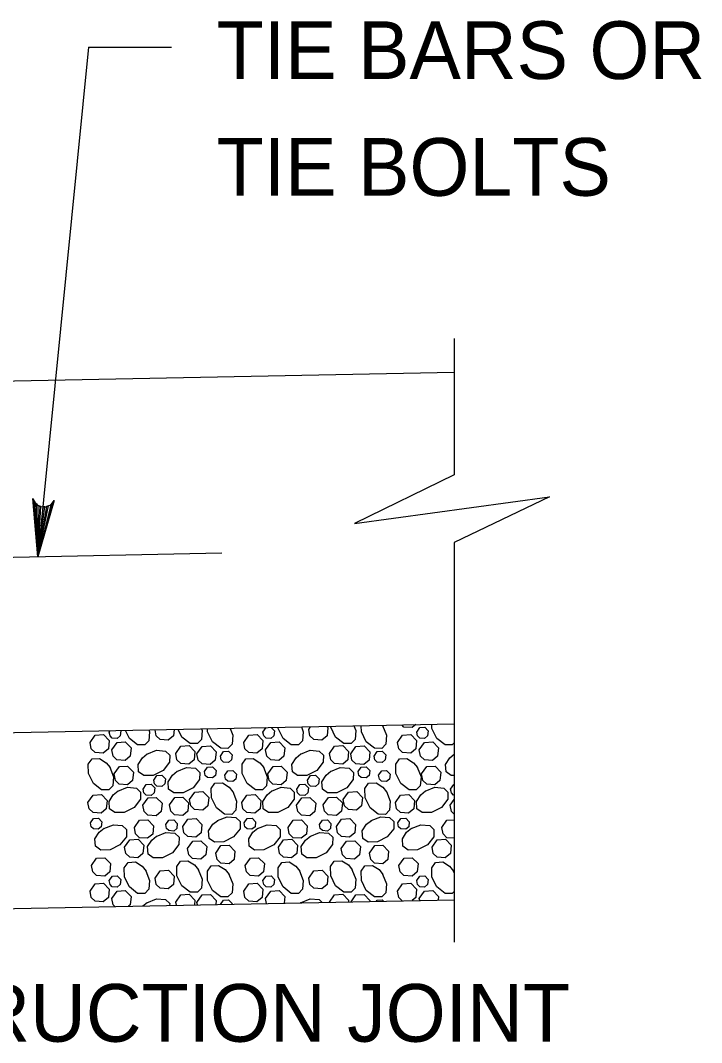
# Model space of a CAD drawing. Extents: x 636530 to 644067, y 294168 to 299122.
# Drawn here: x 639748.7 to 639784.2, y 298217.5 to 298270.6 of the extents above; entities that cross this region are included whole.
import ezdxf

# ---------------------------------------------------------------- set-up
doc = ezdxf.new("R2010")
doc.units = 0
doc.layers.add('1', color=7, linetype='Continuous')

msp = doc.modelspace()

# ---------------------------------------------------------------- linework, layer by layer
at = {"layer": '1'}
for p, q in [((639752.273, 298269.259), (639749.629, 298242.764)), ((639752.273, 298269.259), (639756.585, 298269.259)), ((639771.29, 298254.11), (639771.29, 298247.025)), ((639743.958, 298251.817), (639771.29, 298252.364)), ((639771.29, 298243.506), (639771.29, 298222.724)), ((639728.718, 298242.346), (639759.198, 298242.956)), ((639744.486, 298233.536), (639771.29, 298234.072)), ((639744.912, 298224.402), (639771.29, 298224.929))]:
    msp.add_line(p, q, dxfattribs=at)
for points in [[(639771.29, 298247.025), (639766.105, 298244.487), (639776.254, 298245.867), (639771.29, 298243.506)], [(639749.629, 298242.764), (639749.371, 298245.788), (639749.439, 298245.666), (639749.507, 298245.543), (639749.6, 298245.474), (639749.694, 298245.405), (639749.792, 298245.378), (639749.889, 298245.351), (639749.991, 298245.358), (639750.092, 298245.365), (639750.197, 298245.414), (639750.303, 298245.463), (639750.393, 298245.569), (639750.484, 298245.676), (639749.629, 298242.764), (639750.393, 298245.569), (639750.303, 298245.463), (639749.629, 298242.764), (639750.197, 298245.414), (639750.092, 298245.365), (639749.629, 298242.764), (639749.991, 298245.358), (639749.889, 298245.351), (639749.629, 298242.764), (639749.792, 298245.378), (639749.694, 298245.405), (639749.629, 298242.764), (639749.6, 298245.474), (639749.507, 298245.543), (639749.629, 298242.764), (639749.439, 298245.666)], [(639753.931, 298233.725), (639753.948, 298233.707), (639753.922, 298233.447), (639753.763, 298233.314), (639753.508, 298233.333), (639753.389, 298233.449), (639753.35, 298233.648)], [(639753.35, 298233.648), (639753.396, 298233.714)], [(639755.41, 298233.754), (639755.448, 298233.659), (639755.408, 298233.197), (639755.199, 298232.977), (639754.824, 298232.984), (639754.398, 298233.317), (639754.192, 298233.73)], [(639756.719, 298233.78), (639756.685, 298233.445), (639756.42, 298233.225), (639755.996, 298233.255), (639755.797, 298233.449), (639755.736, 298233.761)], [(639758.148, 298233.809), (639758.181, 298233.724), (639758.141, 298233.262), (639757.932, 298233.042), (639757.557, 298233.049), (639757.131, 298233.383), (639756.93, 298233.785)], [(639759.633, 298233.839), (639759.775, 298233.48), (639759.736, 298233.018), (639759.527, 298232.798), (639759.152, 298232.805), (639758.726, 298233.139), (639758.468, 298233.654), (639758.465, 298233.815)], [(639761.775, 298233.882), (639761.943, 298233.707), (639761.917, 298233.447), (639761.758, 298233.314), (639761.504, 298233.333), (639761.384, 298233.449), (639761.345, 298233.648)], [(639761.345, 298233.648), (639761.505, 298233.876)], [(639763.343, 298233.913), (639763.444, 298233.659), (639763.404, 298233.197), (639763.195, 298232.977), (639762.82, 298232.984), (639762.394, 298233.317), (639762.136, 298233.833), (639762.135, 298233.889)], [(639764.666, 298233.939), (639764.724, 298233.879), (639764.681, 298233.445), (639764.416, 298233.225), (639763.992, 298233.255), (639763.792, 298233.449), (639763.727, 298233.781)], [(639763.727, 298233.781), (639763.826, 298233.923)], [(639766.08, 298233.968), (639766.177, 298233.724), (639766.137, 298233.262), (639765.928, 298233.042), (639765.553, 298233.049), (639765.127, 298233.383), (639764.869, 298233.898), (639764.868, 298233.943)], [(639767.571, 298233.983), (639767.771, 298233.48), (639767.731, 298233.018), (639767.522, 298232.798), (639767.147, 298232.805), (639766.721, 298233.139), (639766.464, 298233.654), (639766.458, 298233.975)], [(639767.557, 298233.997), (639767.584, 298233.963)], [(639769.293, 298234.032), (639769.105, 298233.875), (639768.681, 298233.906), (639768.566, 298234.017)], [(639769.341, 298233.648), (639769.502, 298233.878), (639769.76, 298233.893), (639769.939, 298233.707), (639769.913, 298233.447), (639769.754, 298233.314), (639769.499, 298233.333), (639769.38, 298233.449), (639769.341, 298233.648)], [(639771.29, 298233.083), (639771.19, 298232.977), (639770.815, 298232.984), (639770.389, 298233.317), (639770.132, 298233.833), (639770.128, 298234.049)], [(639771.275, 298234.072), (639771.29, 298234.033)], [(639752.351, 298233.104), (639752.619, 298233.486), (639753.049, 298233.511), (639753.347, 298233.201), (639753.304, 298232.768), (639753.039, 298232.547), (639752.615, 298232.578), (639752.415, 298232.771), (639752.351, 298233.104)], [(639760.346, 298233.104), (639760.615, 298233.486), (639761.044, 298233.511), (639761.343, 298233.201), (639761.299, 298232.768), (639761.034, 298232.547), (639760.61, 298232.578), (639760.411, 298232.771), (639760.346, 298233.104)], [(639768.341, 298233.104), (639768.61, 298233.486), (639769.04, 298233.511), (639769.338, 298233.201), (639769.295, 298232.768), (639769.03, 298232.547), (639768.606, 298232.578), (639768.406, 298232.771), (639768.342, 298233.104)], [(639753.487, 298232.724), (639753.756, 298233.106), (639754.185, 298233.131), (639754.484, 298232.822), (639754.44, 298232.388), (639754.175, 298232.167), (639753.751, 298232.198), (639753.552, 298232.391), (639753.487, 298232.724)], [(639755.308, 298232.499), (639755.811, 298232.699), (639756.273, 298232.659), (639756.493, 298232.45), (639756.486, 298232.075), (639756.152, 298231.649), (639755.637, 298231.391), (639755.152, 298231.383), (639754.878, 298231.577), (639754.853, 298231.964), (639755.074, 298232.31), (639755.328, 298232.512)], [(639756.808, 298232.534), (639757.077, 298232.917), (639757.506, 298232.941), (639757.805, 298232.632), (639757.761, 298232.198), (639757.496, 298231.978), (639757.072, 298232.008), (639756.873, 298232.202), (639756.808, 298232.534)], [(639757.914, 298232.518), (639758.183, 298232.901), (639758.612, 298232.925), (639758.911, 298232.616), (639758.868, 298232.182), (639758.602, 298231.961), (639758.179, 298231.992), (639757.979, 298232.186), (639757.914, 298232.518)], [(639759.138, 298232.4), (639759.299, 298232.629), (639759.557, 298232.644), (639759.736, 298232.458), (639759.71, 298232.198), (639759.551, 298232.066), (639759.296, 298232.084), (639759.177, 298232.2), (639759.138, 298232.4)], [(639761.482, 298232.724), (639761.751, 298233.106), (639762.18, 298233.131), (639762.479, 298232.822), (639762.436, 298232.388), (639762.171, 298232.167), (639761.747, 298232.198), (639761.547, 298232.391), (639761.482, 298232.724)], [(639763.303, 298232.499), (639763.806, 298232.699), (639764.269, 298232.659), (639764.488, 298232.45), (639764.481, 298232.075), (639764.148, 298231.649), (639763.633, 298231.391), (639763.147, 298231.383), (639762.874, 298231.577), (639762.848, 298231.964), (639763.07, 298232.31), (639763.324, 298232.512)], [(639764.803, 298232.534), (639765.072, 298232.917), (639765.502, 298232.941), (639765.8, 298232.632), (639765.757, 298232.198), (639765.492, 298231.978), (639765.068, 298232.008), (639764.868, 298232.202), (639764.804, 298232.534)], [(639765.91, 298232.518), (639766.178, 298232.901), (639766.608, 298232.925), (639766.906, 298232.616), (639766.863, 298232.182), (639766.598, 298231.961), (639766.174, 298231.992), (639765.975, 298232.186), (639765.91, 298232.518)], [(639767.133, 298232.4), (639767.294, 298232.629), (639767.552, 298232.644), (639767.731, 298232.458), (639767.705, 298232.198), (639767.546, 298232.066), (639767.292, 298232.084), (639767.172, 298232.2), (639767.133, 298232.4)], [(639769.478, 298232.724), (639769.747, 298233.106), (639770.176, 298233.131), (639770.474, 298232.822), (639770.431, 298232.388), (639770.166, 298232.167), (639769.742, 298232.198), (639769.543, 298232.391), (639769.478, 298232.724)], [(639753.378, 298231.819), (639753.577, 298231.316), (639753.537, 298230.854), (639753.329, 298230.635), (639752.954, 298230.642), (639752.527, 298230.975), (639752.27, 298231.49), (639752.261, 298231.976), (639752.456, 298232.249), (639752.842, 298232.275), (639753.188, 298232.053), (639753.391, 298231.799)], [(639761.373, 298231.819), (639761.573, 298231.316), (639761.533, 298230.854), (639761.324, 298230.635), (639760.949, 298230.642), (639760.523, 298230.975), (639760.265, 298231.49), (639760.257, 298231.976), (639760.451, 298232.249), (639760.838, 298232.275), (639761.184, 298232.053), (639761.386, 298231.799)], [(639769.369, 298231.819), (639769.568, 298231.316), (639769.528, 298230.854), (639769.319, 298230.635), (639768.944, 298230.642), (639768.518, 298230.975), (639768.261, 298231.49), (639768.252, 298231.976), (639768.446, 298232.249), (639768.833, 298232.275), (639769.179, 298232.053), (639769.382, 298231.799)], [(639771.29, 298231.386), (639771.143, 298231.383), (639770.869, 298231.577), (639770.843, 298231.964), (639771.065, 298232.31), (639771.29, 298232.489)], [(639753.606, 298231.465), (639753.875, 298231.848), (639754.305, 298231.872), (639754.603, 298231.563), (639754.56, 298231.129), (639754.295, 298230.909), (639753.871, 298230.939), (639753.671, 298231.133), (639753.607, 298231.465)], [(639756.869, 298231.601), (639757.372, 298231.8), (639757.834, 298231.76), (639758.054, 298231.551), (639758.047, 298231.176), (639757.713, 298230.75), (639757.198, 298230.493), (639756.713, 298230.484), (639756.439, 298230.678), (639756.413, 298231.065), (639756.635, 298231.411), (639756.889, 298231.614)], [(639758.305, 298231.593), (639758.467, 298231.822), (639758.724, 298231.837), (639758.903, 298231.651), (639758.878, 298231.391), (639758.718, 298231.259), (639758.464, 298231.277), (639758.344, 298231.393), (639758.306, 298231.593)], [(639759.365, 298231.404), (639759.526, 298231.633), (639759.784, 298231.648), (639759.963, 298231.462), (639759.937, 298231.202), (639759.778, 298231.07), (639759.523, 298231.088), (639759.404, 298231.204), (639759.365, 298231.404)], [(639761.602, 298231.465), (639761.871, 298231.848), (639762.3, 298231.872), (639762.599, 298231.563), (639762.555, 298231.129), (639762.29, 298230.909), (639761.866, 298230.939), (639761.667, 298231.133), (639761.602, 298231.465)], [(639764.864, 298231.601), (639765.367, 298231.8), (639765.829, 298231.76), (639766.049, 298231.551), (639766.042, 298231.176), (639765.709, 298230.75), (639765.193, 298230.493), (639764.708, 298230.484), (639764.435, 298230.678), (639764.409, 298231.065), (639764.63, 298231.411), (639764.884, 298231.614)], [(639766.301, 298231.593), (639766.462, 298231.822), (639766.72, 298231.837), (639766.899, 298231.651), (639766.873, 298231.391), (639766.714, 298231.259), (639766.459, 298231.277), (639766.34, 298231.393), (639766.301, 298231.593)], [(639767.36, 298231.404), (639767.521, 298231.633), (639767.779, 298231.648), (639767.958, 298231.462), (639767.932, 298231.202), (639767.773, 298231.07), (639767.519, 298231.088), (639767.399, 298231.204), (639767.36, 298231.404)], [(639769.597, 298231.465), (639769.866, 298231.848), (639770.296, 298231.872), (639770.594, 298231.563), (639770.551, 298231.129), (639770.286, 298230.909), (639769.862, 298230.939), (639769.662, 298231.133), (639769.597, 298231.465)], [(639755.67, 298231.152), (639755.831, 298231.381), (639756.089, 298231.396), (639756.268, 298231.21), (639756.242, 298230.95), (639756.083, 298230.818), (639755.829, 298230.836), (639755.709, 298230.952), (639755.67, 298231.152)], [(639763.665, 298231.152), (639763.827, 298231.381), (639764.084, 298231.396), (639764.263, 298231.21), (639764.238, 298230.95), (639764.078, 298230.818), (639763.824, 298230.836), (639763.704, 298230.952), (639763.666, 298231.152)], [(639753.794, 298230.576), (639754.298, 298230.775), (639754.76, 298230.735), (639754.979, 298230.527), (639754.972, 298230.152), (639754.639, 298229.726), (639754.124, 298229.468), (639753.638, 298229.459), (639753.365, 298229.654), (639753.339, 298230.04), (639753.561, 298230.386), (639753.815, 298230.589)], [(639755.115, 298230.685), (639755.277, 298230.915), (639755.534, 298230.929), (639755.713, 298230.744), (639755.687, 298230.483), (639755.528, 298230.351), (639755.274, 298230.369), (639755.154, 298230.485), (639755.115, 298230.685)], [(639757.528, 298230.141), (639757.796, 298230.523), (639758.226, 298230.548), (639758.524, 298230.238), (639758.481, 298229.805), (639758.216, 298229.584), (639757.792, 298229.615), (639757.593, 298229.808), (639757.528, 298230.141)], [(639759.771, 298230.55), (639759.971, 298230.047), (639759.931, 298229.585), (639759.722, 298229.366), (639759.347, 298229.373), (639758.921, 298229.706), (639758.663, 298230.221), (639758.655, 298230.707), (639758.849, 298230.98), (639759.236, 298231.006), (639759.581, 298230.784), (639759.784, 298230.53)], [(639761.79, 298230.576), (639762.293, 298230.775), (639762.755, 298230.735), (639762.975, 298230.527), (639762.968, 298230.152), (639762.634, 298229.726), (639762.119, 298229.468), (639761.634, 298229.459), (639761.36, 298229.654), (639761.334, 298230.04), (639761.556, 298230.386), (639761.81, 298230.589)], [(639763.111, 298230.685), (639763.272, 298230.915), (639763.53, 298230.929), (639763.709, 298230.744), (639763.683, 298230.483), (639763.524, 298230.351), (639763.269, 298230.369), (639763.15, 298230.485), (639763.111, 298230.685)], [(639765.523, 298230.141), (639765.792, 298230.523), (639766.221, 298230.548), (639766.52, 298230.238), (639766.477, 298229.805), (639766.211, 298229.584), (639765.787, 298229.615), (639765.588, 298229.808), (639765.523, 298230.141)], [(639767.766, 298230.55), (639767.966, 298230.047), (639767.926, 298229.585), (639767.717, 298229.366), (639767.342, 298229.373), (639766.916, 298229.706), (639766.659, 298230.221), (639766.65, 298230.707), (639766.844, 298230.98), (639767.231, 298231.006), (639767.577, 298230.784), (639767.779, 298230.53)], [(639769.785, 298230.576), (639770.288, 298230.775), (639770.75, 298230.735), (639770.97, 298230.527), (639770.963, 298230.152), (639770.63, 298229.726), (639770.115, 298229.468), (639769.629, 298229.459), (639769.356, 298229.654), (639769.33, 298230.04), (639769.552, 298230.386), (639769.806, 298230.589)], [(639771.106, 298230.685), (639771.267, 298230.915), (639771.29, 298230.916)], [(639771.29, 298230.368), (639771.265, 298230.369), (639771.145, 298230.485), (639771.106, 298230.685)], [(639752.244, 298229.986), (639752.513, 298230.369), (639752.942, 298230.393), (639753.24, 298230.084), (639753.197, 298229.65), (639752.932, 298229.43), (639752.508, 298229.46), (639752.309, 298229.654), (639752.244, 298229.986)], [(639755.097, 298229.844), (639755.366, 298230.227), (639755.796, 298230.251), (639756.094, 298229.942), (639756.051, 298229.508), (639755.786, 298229.288), (639755.362, 298229.318), (639755.162, 298229.512), (639755.098, 298229.844)], [(639756.485, 298229.86), (639756.754, 298230.243), (639757.183, 298230.267), (639757.481, 298229.958), (639757.438, 298229.524), (639757.173, 298229.303), (639756.749, 298229.334), (639756.55, 298229.528), (639756.485, 298229.86)], [(639760.239, 298229.986), (639760.508, 298230.369), (639760.937, 298230.393), (639761.236, 298230.084), (639761.193, 298229.65), (639760.927, 298229.43), (639760.503, 298229.46), (639760.304, 298229.654), (639760.239, 298229.986)], [(639763.093, 298229.844), (639763.362, 298230.227), (639763.791, 298230.251), (639764.089, 298229.942), (639764.046, 298229.508), (639763.781, 298229.288), (639763.357, 298229.318), (639763.158, 298229.512), (639763.093, 298229.844)], [(639764.48, 298229.86), (639764.749, 298230.243), (639765.178, 298230.267), (639765.477, 298229.958), (639765.434, 298229.524), (639765.168, 298229.303), (639764.744, 298229.334), (639764.545, 298229.528), (639764.48, 298229.86)], [(639768.234, 298229.986), (639768.503, 298230.369), (639768.933, 298230.393), (639769.231, 298230.084), (639769.188, 298229.65), (639768.923, 298229.43), (639768.499, 298229.46), (639768.299, 298229.654), (639768.235, 298229.986)], [(639771.088, 298229.844), (639771.29, 298230.132)], [(639771.29, 298229.379), (639771.153, 298229.512), (639771.088, 298229.844)], [(639752.366, 298228.924), (639752.528, 298229.153), (639752.785, 298229.168), (639752.964, 298228.982), (639752.938, 298228.722), (639752.779, 298228.59), (639752.525, 298228.608), (639752.405, 298228.724), (639752.366, 298228.924)], [(639754.656, 298228.678), (639754.925, 298229.061), (639755.354, 298229.085), (639755.653, 298228.776), (639755.61, 298228.342), (639755.345, 298228.121), (639754.921, 298228.152), (639754.721, 298228.346), (639754.656, 298228.678)], [(639756.288, 298228.835), (639756.449, 298229.065), (639756.707, 298229.08), (639756.886, 298228.894), (639756.86, 298228.634), (639756.701, 298228.501), (639756.446, 298228.52), (639756.327, 298228.636), (639756.288, 298228.835)], [(639757.169, 298228.736), (639757.438, 298229.119), (639757.867, 298229.143), (639758.166, 298228.834), (639758.123, 298228.4), (639757.857, 298228.18), (639757.434, 298228.21), (639757.234, 298228.404), (639757.169, 298228.736)], [(639758.974, 298229.042), (639759.477, 298229.241), (639759.939, 298229.202), (639760.158, 298228.993), (639760.152, 298228.618), (639759.818, 298228.192), (639759.303, 298227.934), (639758.817, 298227.926), (639758.544, 298228.12), (639758.518, 298228.506), (639758.74, 298228.852), (639758.994, 298229.055)], [(639760.362, 298228.924), (639760.523, 298229.153), (639760.781, 298229.168), (639760.96, 298228.982), (639760.934, 298228.722), (639760.775, 298228.59), (639760.52, 298228.608), (639760.401, 298228.724), (639760.362, 298228.924)], [(639762.652, 298228.678), (639762.921, 298229.061), (639763.35, 298229.085), (639763.648, 298228.776), (639763.605, 298228.342), (639763.34, 298228.121), (639762.916, 298228.152), (639762.717, 298228.346), (639762.652, 298228.678)], [(639764.283, 298228.835), (639764.445, 298229.065), (639764.702, 298229.08), (639764.881, 298228.894), (639764.855, 298228.634), (639764.696, 298228.501), (639764.442, 298228.52), (639764.322, 298228.636), (639764.283, 298228.835)], [(639765.165, 298228.736), (639765.433, 298229.119), (639765.863, 298229.143), (639766.161, 298228.834), (639766.118, 298228.4), (639765.853, 298228.18), (639765.429, 298228.21), (639765.229, 298228.404), (639765.165, 298228.736)], [(639766.969, 298229.042), (639767.472, 298229.241), (639767.934, 298229.202), (639768.154, 298228.993), (639768.147, 298228.618), (639767.814, 298228.192), (639767.298, 298227.934), (639766.813, 298227.926), (639766.54, 298228.12), (639766.514, 298228.506), (639766.735, 298228.852), (639766.989, 298229.055)], [(639768.357, 298228.924), (639768.518, 298229.153), (639768.776, 298229.168), (639768.955, 298228.982), (639768.929, 298228.722), (639768.77, 298228.59), (639768.516, 298228.608), (639768.396, 298228.724), (639768.357, 298228.924)], [(639770.647, 298228.678), (639770.916, 298229.061), (639771.29, 298229.082)], [(639753.063, 298228.629), (639753.566, 298228.828), (639754.028, 298228.789), (639754.248, 298228.58), (639754.241, 298228.205), (639753.907, 298227.779), (639753.392, 298227.521), (639752.907, 298227.513), (639752.634, 298227.707), (639752.608, 298228.093), (639752.829, 298228.439), (639753.083, 298228.642)], [(639755.796, 298228.222), (639756.299, 298228.422), (639756.761, 298228.382), (639756.981, 298228.173), (639756.974, 298227.798), (639756.64, 298227.372), (639756.125, 298227.114), (639755.64, 298227.106), (639755.366, 298227.3), (639755.341, 298227.687), (639755.562, 298228.033), (639755.816, 298228.235)], [(639761.058, 298228.629), (639761.561, 298228.828), (639762.024, 298228.789), (639762.243, 298228.58), (639762.236, 298228.205), (639761.903, 298227.779), (639761.388, 298227.521), (639760.902, 298227.513), (639760.629, 298227.707), (639760.603, 298228.093), (639760.825, 298228.439), (639761.079, 298228.642)], [(639763.791, 298228.222), (639764.294, 298228.422), (639764.757, 298228.382), (639764.976, 298228.173), (639764.969, 298227.798), (639764.636, 298227.372), (639764.121, 298227.114), (639763.635, 298227.106), (639763.362, 298227.3), (639763.336, 298227.687), (639763.558, 298228.033), (639763.812, 298228.235)], [(639769.054, 298228.629), (639769.557, 298228.828), (639770.019, 298228.789), (639770.239, 298228.58), (639770.232, 298228.205), (639769.898, 298227.779), (639769.383, 298227.521), (639768.898, 298227.513), (639768.624, 298227.707), (639768.598, 298228.093), (639768.82, 298228.439), (639769.074, 298228.642)], [(639771.29, 298228.125), (639770.911, 298228.152), (639770.712, 298228.346), (639770.647, 298228.678)], [(639754.15, 298227.666), (639754.419, 298228.049), (639754.848, 298228.073), (639755.147, 298227.764), (639755.104, 298227.33), (639754.839, 298227.109), (639754.415, 298227.14), (639754.215, 298227.334), (639754.15, 298227.666)], [(639757.422, 298227.591), (639757.691, 298227.974), (639758.12, 298227.998), (639758.419, 298227.689), (639758.376, 298227.255), (639758.11, 298227.034), (639757.687, 298227.065), (639757.487, 298227.258), (639757.422, 298227.591)], [(639762.146, 298227.666), (639762.415, 298228.049), (639762.844, 298228.073), (639763.142, 298227.764), (639763.099, 298227.33), (639762.834, 298227.109), (639762.41, 298227.14), (639762.211, 298227.334), (639762.146, 298227.666)], [(639765.418, 298227.591), (639765.686, 298227.974), (639766.116, 298227.998), (639766.414, 298227.689), (639766.371, 298227.255), (639766.106, 298227.034), (639765.682, 298227.065), (639765.483, 298227.258), (639765.418, 298227.591)], [(639770.141, 298227.666), (639770.41, 298228.049), (639770.839, 298228.073), (639771.138, 298227.764), (639771.095, 298227.33), (639770.829, 298227.109), (639770.405, 298227.14), (639770.206, 298227.334), (639770.141, 298227.666)], [(639758.892, 298227.357), (639759.161, 298227.739), (639759.591, 298227.764), (639759.889, 298227.454), (639759.846, 298227.021), (639759.581, 298226.8), (639759.157, 298226.831), (639758.957, 298227.024), (639758.893, 298227.357)], [(639766.888, 298227.357), (639767.157, 298227.739), (639767.586, 298227.764), (639767.884, 298227.454), (639767.841, 298227.021), (639767.576, 298226.8), (639767.152, 298226.831), (639766.953, 298227.024), (639766.888, 298227.357)], [(639752.426, 298226.706), (639752.695, 298227.089), (639753.124, 298227.113), (639753.423, 298226.804), (639753.379, 298226.37), (639753.114, 298226.15), (639752.69, 298226.18), (639752.491, 298226.374), (639752.426, 298226.706)], [(639755.249, 298226.436), (639755.448, 298225.933), (639755.408, 298225.471), (639755.199, 298225.251), (639754.824, 298225.258), (639754.398, 298225.592), (639754.141, 298226.107), (639754.132, 298226.592), (639754.326, 298226.866), (639754.713, 298226.891), (639755.059, 298226.67), (639755.262, 298226.416)], [(639757.982, 298226.501), (639758.181, 298225.998), (639758.141, 298225.536), (639757.932, 298225.316), (639757.557, 298225.323), (639757.131, 298225.657), (639756.874, 298226.172), (639756.865, 298226.657), (639757.059, 298226.931), (639757.446, 298226.957), (639757.792, 298226.735), (639757.995, 298226.481)], [(639760.421, 298226.706), (639760.69, 298227.089), (639761.119, 298227.113), (639761.418, 298226.804), (639761.375, 298226.37), (639761.11, 298226.15), (639760.686, 298226.18), (639760.486, 298226.374), (639760.421, 298226.706)], [(639763.244, 298226.436), (639763.444, 298225.933), (639763.404, 298225.471), (639763.195, 298225.251), (639762.82, 298225.258), (639762.394, 298225.592), (639762.136, 298226.107), (639762.128, 298226.592), (639762.322, 298226.866), (639762.709, 298226.891), (639763.054, 298226.67), (639763.257, 298226.416)], [(639765.977, 298226.501), (639766.177, 298225.998), (639766.137, 298225.536), (639765.928, 298225.316), (639765.553, 298225.323), (639765.127, 298225.657), (639764.869, 298226.172), (639764.861, 298226.657), (639765.055, 298226.931), (639765.442, 298226.957), (639765.787, 298226.735), (639765.99, 298226.481)], [(639768.417, 298226.706), (639768.686, 298227.089), (639769.115, 298227.113), (639769.413, 298226.804), (639769.37, 298226.37), (639769.105, 298226.15), (639768.681, 298226.18), (639768.482, 298226.374), (639768.417, 298226.706)], [(639771.29, 298225.357), (639771.19, 298225.251), (639770.815, 298225.258), (639770.389, 298225.592), (639770.132, 298226.107), (639770.123, 298226.592), (639770.317, 298226.866), (639770.704, 298226.891), (639771.05, 298226.67), (639771.252, 298226.416)], [(639755.732, 298226.056), (639756.001, 298226.438), (639756.43, 298226.463), (639756.729, 298226.153), (639756.685, 298225.72), (639756.42, 298225.499), (639755.996, 298225.53), (639755.797, 298225.723), (639755.732, 298226.056)], [(639759.576, 298226.257), (639759.775, 298225.754), (639759.736, 298225.292), (639759.527, 298225.072), (639759.152, 298225.079), (639758.726, 298225.413), (639758.468, 298225.928), (639758.46, 298226.413), (639758.654, 298226.687), (639759.04, 298226.713), (639759.386, 298226.491), (639759.589, 298226.237)], [(639763.727, 298226.056), (639763.996, 298226.438), (639764.425, 298226.463), (639764.724, 298226.153), (639764.681, 298225.72), (639764.416, 298225.499), (639763.992, 298225.53), (639763.792, 298225.723), (639763.727, 298226.056)], [(639767.571, 298226.257), (639767.771, 298225.754), (639767.731, 298225.292), (639767.522, 298225.072), (639767.147, 298225.079), (639766.721, 298225.413), (639766.464, 298225.928), (639766.455, 298226.413), (639766.649, 298226.687), (639767.036, 298226.713), (639767.382, 298226.491), (639767.584, 298226.237)], [(639771.239, 298226.436), (639771.29, 298226.308)], [(639752.351, 298225.378), (639752.619, 298225.76), (639753.049, 298225.785), (639753.347, 298225.476), (639753.304, 298225.042), (639753.039, 298224.821), (639752.615, 298224.852), (639752.415, 298225.045), (639752.351, 298225.378)], [(639753.35, 298225.922), (639753.511, 298226.152), (639753.769, 298226.167), (639753.948, 298225.981), (639753.922, 298225.721), (639753.763, 298225.588), (639753.508, 298225.607), (639753.389, 298225.723), (639753.35, 298225.922)], [(639760.346, 298225.378), (639760.615, 298225.76), (639761.044, 298225.785), (639761.343, 298225.476), (639761.299, 298225.042), (639761.034, 298224.821), (639760.61, 298224.852), (639760.411, 298225.045), (639760.346, 298225.378)], [(639761.345, 298225.922), (639761.507, 298226.152), (639761.764, 298226.167), (639761.943, 298225.981), (639761.917, 298225.721), (639761.758, 298225.588), (639761.504, 298225.607), (639761.384, 298225.723), (639761.345, 298225.922)], [(639768.341, 298225.378), (639768.61, 298225.76), (639769.04, 298225.785), (639769.338, 298225.476), (639769.295, 298225.042), (639769.103, 298224.882)], [(639769.341, 298225.922), (639769.502, 298226.152), (639769.76, 298226.167), (639769.939, 298225.981), (639769.913, 298225.721), (639769.754, 298225.588), (639769.499, 298225.607), (639769.38, 298225.723), (639769.341, 298225.922)], [(639753.487, 298224.998), (639753.756, 298225.381), (639754.185, 298225.405), (639754.484, 298225.096), (639754.44, 298224.662), (639754.35, 298224.587)], [(639756.808, 298224.809), (639757.077, 298225.191), (639757.506, 298225.216), (639757.805, 298224.906), (639757.78, 298224.656)], [(639757.914, 298224.792), (639758.183, 298225.175), (639758.612, 298225.199), (639758.911, 298224.89), (639758.89, 298224.678)], [(639761.482, 298224.998), (639761.751, 298225.381), (639762.18, 298225.405), (639762.479, 298225.096), (639762.444, 298224.749)], [(639764.803, 298224.809), (639765.072, 298225.191), (639765.502, 298225.216), (639765.8, 298224.906), (639765.791, 298224.816)], [(639765.928, 298224.819), (639766.178, 298225.175), (639766.608, 298225.199), (639766.906, 298224.89), (639766.901, 298224.838)], [(639768.585, 298224.872), (639768.406, 298225.045), (639768.342, 298225.378)], [(639769.478, 298224.998), (639769.747, 298225.381), (639770.176, 298225.405), (639770.474, 298225.096), (639770.456, 298224.909)], [(639753.647, 298224.573), (639753.552, 298224.666), (639753.487, 298224.998)], [(639755.097, 298224.602), (639755.328, 298224.786)], [(639755.308, 298224.774), (639755.811, 298224.973), (639756.273, 298224.933), (639756.493, 298224.724), (639756.491, 298224.63)], [(639756.842, 298224.637), (639756.808, 298224.808)], [(639757.94, 298224.659), (639757.914, 298224.792)], [(639759.144, 298224.683), (639759.299, 298224.904), (639759.557, 298224.918), (639759.736, 298224.733), (639759.732, 298224.695)], [(639761.534, 298224.731), (639761.482, 298224.998)], [(639763.298, 298224.766), (639763.324, 298224.786)], [(639763.303, 298224.774), (639763.806, 298224.973), (639764.269, 298224.933), (639764.421, 298224.789)], [(639764.806, 298224.796), (639764.804, 298224.808)], [(639767.253, 298224.845), (639767.294, 298224.904), (639767.552, 298224.918), (639767.616, 298224.853)], [(639769.499, 298224.89), (639769.478, 298224.998)]]:
    msp.add_lwpolyline(points, dxfattribs=at)

# ---------------------------------------------------------------- texts
for s, p in [('TIE BARS OR', (639758.935, 298267.599)), ('TIE BOLTS', (639758.935, 298261.527)), ('CONSTRUCTION JOINT', (639732.296, 298217.545))]:
    msp.add_text(s, height=3, dxfattribs=at).set_placement(p)

doc.saveas('drawing.dxf')
